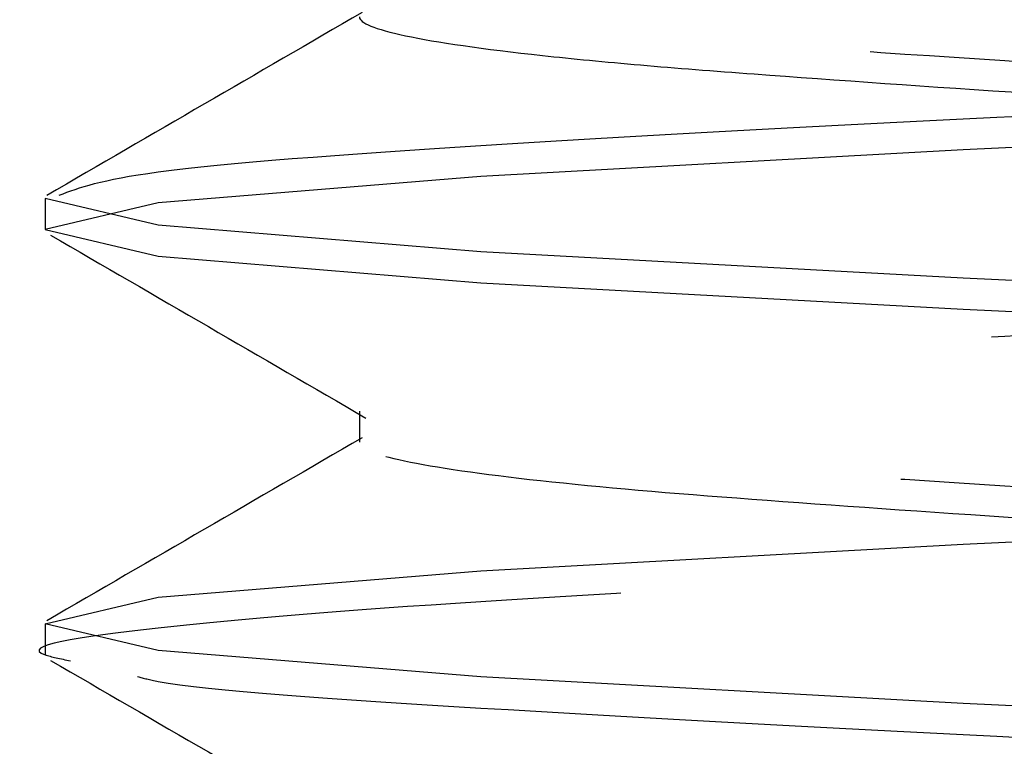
# Model space of a CAD drawing. Header units: inches. Extents: x 1907 to 2452, y -210 to -54.
# Tile 719 of 1056: x 2143.9445 to 2144.0272, y -176.4639 to -176.4029. Entities that reach past the tile are written whole.
import ezdxf

# ---------------------------------------------------------------- set-up
doc = ezdxf.new("R2010")
doc.units = ezdxf.units.IN
doc.header["$LTSCALE"] = 0.5
doc.header["$MEASUREMENT"] = 0
doc.linetypes.add('HIDDEN', pattern=[0.22499999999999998, 0.15, -0.075])
doc.layers.add('SID-M-H', color=4, linetype='HIDDEN')

msp = doc.modelspace()

# ---------------------------------------------------------------- linework, layer by layer
at = {"layer": 'SID-M-H'}
for p, q in [((2144.07159527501, -176.4115798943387), (2144.023759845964, -176.4138120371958)), ((2144.023759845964, -176.4138120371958), (2143.983206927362, -176.4160441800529)), ((2143.983206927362, -176.4160441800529), (2143.956110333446, -176.41827632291)), ((2143.94659527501, -176.4179042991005), (2143.94659527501, -176.4205084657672)), ((2143.956110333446, -176.4201364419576), (2143.94659527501, -176.4179042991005)), ((2143.94659527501, -176.4179042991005), (2143.94659527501, -176.4179042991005)), ((2143.956110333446, -176.41827632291), (2143.94659527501, -176.4205084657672)), ((2143.94659527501, -176.4205084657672), (2143.956110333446, -176.4227406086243)), ((2143.983206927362, -176.4223685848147), (2143.956110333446, -176.4201364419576)), ((2143.956110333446, -176.4227406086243), (2143.983206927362, -176.4249727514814)), ((2144.023759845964, -176.4246007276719), (2143.983206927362, -176.4223685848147)), ((2144.07159527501, -176.426832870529), (2144.023759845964, -176.4246007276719)), ((2143.983206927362, -176.4249727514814), (2144.023759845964, -176.4272048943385)), ((2144.023759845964, -176.4272048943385), (2144.07159527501, -176.4294370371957)), ((2143.973014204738, -176.4357614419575), (2143.973014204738, -176.4383656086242)), ((2144.023759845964, -176.4469221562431), (2144.07159527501, -176.444690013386)), ((2143.983206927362, -176.4491542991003), (2144.023759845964, -176.4469221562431)), ((2143.956110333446, -176.4513864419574), (2143.983206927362, -176.4491542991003)), ((2143.94659527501, -176.4536185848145), (2143.956110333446, -176.4513864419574)), ((2143.94659527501, -176.4536185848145), (2143.94659527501, -176.4562227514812)), ((2143.956110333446, -176.4558507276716), (2143.94659527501, -176.4536185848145)), ((2143.983206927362, -176.4580828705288), (2143.956110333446, -176.4558507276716)), ((2144.023759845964, -176.4603150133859), (2143.983206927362, -176.4580828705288)), ((2144.07159527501, -176.462547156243), (2144.023759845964, -176.4603150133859))]:
    msp.add_line(p, q, dxfattribs=at)
for points, knots in [([(2143.97499658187, -175.8292082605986), (2143.976194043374, -175.8297557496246), (2143.979018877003, -175.8310472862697), (2144.000392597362, -175.8330828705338), (2144.032802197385, -175.8353150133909), (2144.07161820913, -175.837547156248), (2144.110296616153, -175.8397792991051), (2144.143119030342, -175.8420114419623), (2144.165042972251, -175.8442435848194), (2144.172742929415, -175.8464757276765), (2144.165043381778, -175.8487078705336), (2144.143117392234, -175.8509400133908), (2144.110302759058, -175.8531721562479), (2144.071595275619, -175.855404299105), (2144.032887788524, -175.8576364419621), (2144.000073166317, -175.8598685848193), (2143.978147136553, -175.8621007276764), (2143.970447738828, -175.8643328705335), (2143.978147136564, -175.8665650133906), (2144.000073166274, -175.8687971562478), (2144.032887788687, -175.8710292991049), (2144.07159527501, -175.873261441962), (2144.110302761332, -175.8754935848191), (2144.143117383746, -175.8777257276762), (2144.165043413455, -175.8799578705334), (2144.172742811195, -175.8821900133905), (2144.165043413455, -175.8844221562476), (2144.143117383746, -175.8866542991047), (2144.110302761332, -175.8888864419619), (2144.07159527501, -175.891118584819), (2144.032887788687, -175.8933507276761), (2144.000073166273, -175.8955828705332), (2143.978147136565, -175.8978150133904), (2143.970447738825, -175.9000471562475), (2143.978147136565, -175.9022792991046), (2144.000073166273, -175.9045114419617), (2144.032887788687, -175.9067435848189), (2144.07159527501, -175.908975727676), (2144.110302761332, -175.9112078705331), (2144.143117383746, -175.9134400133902), (2144.165043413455, -175.9156721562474), (2144.172742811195, -175.9179042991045), (2144.165043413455, -175.9201364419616), (2144.143117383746, -175.9223685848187), (2144.110302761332, -175.9246007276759), (2144.07159527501, -175.926832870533), (2144.032887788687, -175.9290650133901), (2144.000073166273, -175.9312971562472), (2143.978147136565, -175.9335292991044), (2143.970447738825, -175.9357614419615), (2143.978147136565, -175.9379935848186), (2144.000073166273, -175.9402257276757), (2144.032887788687, -175.9424578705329), (2144.07159527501, -175.94469001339), (2144.110302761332, -175.9469221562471), (2144.143117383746, -175.9491542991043), (2144.165043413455, -175.9513864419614), (2144.172742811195, -175.9536185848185), (2144.165043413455, -175.9558507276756), (2144.143117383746, -175.9580828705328), (2144.110302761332, -175.9603150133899), (2144.07159527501, -175.962547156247), (2144.032887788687, -175.9647792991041), (2144.000073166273, -175.9670114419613), (2143.978147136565, -175.9692435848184), (2143.970447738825, -175.9714757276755), (2143.978147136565, -175.9737078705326), (2144.000073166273, -175.9759400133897), (2144.032887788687, -175.9781721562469), (2144.07159527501, -175.980404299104), (2144.110302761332, -175.9826364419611), (2144.143117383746, -175.9848685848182), (2144.165043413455, -175.9871007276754), (2144.172742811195, -175.9893328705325), (2144.165043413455, -175.9915650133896), (2144.143117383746, -175.9937971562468), (2144.110302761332, -175.9960292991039), (2144.07159527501, -175.998261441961), (2144.032887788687, -176.0004935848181), (2144.000073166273, -176.0027257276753), (2143.978147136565, -176.0049578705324), (2143.970447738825, -176.0071900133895), (2143.978147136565, -176.0094221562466), (2144.000073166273, -176.0116542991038), (2144.032887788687, -176.0138864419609), (2144.07159527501, -176.016118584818), (2144.110302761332, -176.0183507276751), (2144.143117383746, -176.0205828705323), (2144.165043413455, -176.0228150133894), (2144.172742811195, -176.0250471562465), (2144.165043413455, -176.0272792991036), (2144.143117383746, -176.0295114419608), (2144.110302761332, -176.0317435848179), (2144.07159527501, -176.033975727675), (2144.032887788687, -176.0362078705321), (2144.000073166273, -176.0384400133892), (2143.978147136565, -176.0406721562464), (2143.970447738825, -176.0429042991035), (2143.978147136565, -176.0451364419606), (2144.000073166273, -176.0473685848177), (2144.032887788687, -176.0496007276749), (2144.07159527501, -176.051832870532), (2144.110302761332, -176.0540650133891), (2144.143117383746, -176.0562971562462), (2144.165043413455, -176.0585292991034), (2144.172742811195, -176.0607614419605), (2144.165043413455, -176.0629935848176), (2144.143117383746, -176.0652257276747), (2144.110302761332, -176.0674578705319), (2144.07159527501, -176.069690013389), (2144.032887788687, -176.0719221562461), (2144.000073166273, -176.0741542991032), (2143.978147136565, -176.0763864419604), (2143.970447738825, -176.0786185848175), (2143.978147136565, -176.0808507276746), (2144.000073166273, -176.0830828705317), (2144.032887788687, -176.0853150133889), (2144.07159527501, -176.087547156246), (2144.110302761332, -176.0897792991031), (2144.143117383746, -176.0920114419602), (2144.165043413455, -176.0942435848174), (2144.172742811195, -176.0964757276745), (2144.165043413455, -176.0987078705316), (2144.143117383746, -176.1009400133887), (2144.110302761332, -176.1031721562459), (2144.07159527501, -176.105404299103), (2144.032887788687, -176.1076364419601), (2144.000073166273, -176.1098685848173), (2143.978147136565, -176.1121007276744), (2143.970447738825, -176.1143328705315), (2143.978147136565, -176.1165650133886), (2144.000073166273, -176.1187971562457), (2144.032887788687, -176.1210292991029), (2144.07159527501, -176.12326144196), (2144.110302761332, -176.1254935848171), (2144.143117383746, -176.1277257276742), (2144.165043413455, -176.1299578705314), (2144.172742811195, -176.1321900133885), (2144.165043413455, -176.1344221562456), (2144.143117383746, -176.1366542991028), (2144.110302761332, -176.1388864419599), (2144.07159527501, -176.141118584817), (2144.032887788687, -176.1433507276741), (2144.000073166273, -176.1455828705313), (2143.978147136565, -176.1478150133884), (2143.970447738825, -176.1500471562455), (2143.978147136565, -176.1522792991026), (2144.000073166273, -176.1545114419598), (2144.032887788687, -176.1567435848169), (2144.07159527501, -176.158975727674), (2144.110302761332, -176.1612078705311), (2144.143117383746, -176.1634400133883), (2144.165043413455, -176.1656721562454), (2144.172742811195, -176.1679042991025), (2144.165043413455, -176.1701364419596), (2144.143117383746, -176.1723685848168), (2144.110302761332, -176.1746007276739), (2144.07159527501, -176.176832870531), (2144.032887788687, -176.1790650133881), (2144.000073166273, -176.1812971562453), (2143.978147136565, -176.1835292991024), (2143.970447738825, -176.1857614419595), (2143.978147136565, -176.1879935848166), (2144.000073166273, -176.1902257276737), (2144.032887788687, -176.1924578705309), (2144.07159527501, -176.194690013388), (2144.110302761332, -176.1969221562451), (2144.143117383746, -176.1991542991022), (2144.165043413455, -176.2013864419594), (2144.172742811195, -176.2036185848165), (2144.165043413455, -176.2058507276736), (2144.143117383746, -176.2080828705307), (2144.110302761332, -176.2103150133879), (2144.07159527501, -176.212547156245), (2144.032887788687, -176.2147792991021), (2144.000073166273, -176.2170114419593), (2143.978147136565, -176.2192435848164), (2143.970447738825, -176.2214757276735), (2143.978147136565, -176.2237078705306), (2144.000073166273, -176.2259400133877), (2144.032887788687, -176.2281721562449), (2144.07159527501, -176.230404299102), (2144.110302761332, -176.2326364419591), (2144.143117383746, -176.2348685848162), (2144.165043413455, -176.2371007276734), (2144.172742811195, -176.2393328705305), (2144.165043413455, -176.2415650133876), (2144.143117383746, -176.2437971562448), (2144.110302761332, -176.2460292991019), (2144.07159527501, -176.248261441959), (2144.032887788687, -176.2504935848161), (2144.000073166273, -176.2527257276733), (2143.978147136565, -176.2549578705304), (2143.970447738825, -176.2571900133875), (2143.978147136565, -176.2594221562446), (2144.000073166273, -176.2616542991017), (2144.032887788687, -176.2638864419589), (2144.07159527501, -176.266118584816), (2144.110302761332, -176.2683507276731), (2144.143117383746, -176.2705828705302), (2144.165043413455, -176.2728150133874), (2144.172742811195, -176.2750471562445), (2144.165043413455, -176.2772792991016), (2144.143117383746, -176.2795114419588), (2144.110302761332, -176.2817435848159), (2144.07159527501, -176.283975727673), (2144.032887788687, -176.2862078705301), (2144.000073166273, -176.2884400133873), (2143.978147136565, -176.2906721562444), (2143.970447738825, -176.2929042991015), (2143.978147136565, -176.2951364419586), (2144.000073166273, -176.2973685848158), (2144.032887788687, -176.2996007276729), (2144.07159527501, -176.30183287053), (2144.110302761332, -176.3040650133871), (2144.143117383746, -176.3062971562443), (2144.165043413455, -176.3085292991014), (2144.172742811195, -176.3107614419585), (2144.165043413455, -176.3129935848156), (2144.143117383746, -176.3152257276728), (2144.110302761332, -176.3174578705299), (2144.07159527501, -176.319690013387), (2144.032887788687, -176.3219221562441), (2144.000073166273, -176.3241542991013), (2143.978147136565, -176.3263864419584), (2143.970447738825, -176.3286185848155), (2143.978147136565, -176.3308507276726), (2144.000073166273, -176.3330828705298), (2144.032887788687, -176.3353150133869), (2144.07159527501, -176.337547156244), (2144.110302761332, -176.3397792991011), (2144.143117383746, -176.3420114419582), (2144.165043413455, -176.3442435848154), (2144.172742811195, -176.3464757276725), (2144.165043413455, -176.3487078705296), (2144.143117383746, -176.3509400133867), (2144.110302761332, -176.3531721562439), (2144.07159527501, -176.355404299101), (2144.032887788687, -176.3576364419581), (2144.000073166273, -176.3598685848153), (2143.978147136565, -176.3621007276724), (2143.970447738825, -176.3643328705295), (2143.978147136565, -176.3665650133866), (2144.000073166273, -176.3687971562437), (2144.032887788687, -176.3710292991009), (2144.07159527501, -176.373261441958), (2144.110302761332, -176.3754935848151), (2144.143117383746, -176.3777257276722), (2144.165043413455, -176.3799578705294), (2144.172742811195, -176.3821900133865), (2144.165043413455, -176.3844221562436), (2144.143117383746, -176.3866542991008), (2144.110302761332, -176.3888864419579), (2144.07159527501, -176.391118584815), (2144.032887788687, -176.3933507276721), (2144.000073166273, -176.3955828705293), (2143.978147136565, -176.3978150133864), (2143.970447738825, -176.4000471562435), (2143.978147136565, -176.4022792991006), (2144.000073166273, -176.4045114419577), (2144.032887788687, -176.4067435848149), (2144.07159527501, -176.408975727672), (2144.110302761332, -176.4112078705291), (2144.143117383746, -176.4134400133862), (2144.165043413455, -176.4156721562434), (2144.172742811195, -176.4179042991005), (2144.165043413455, -176.4201364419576), (2144.143117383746, -176.4223685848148), (2144.110302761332, -176.4246007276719), (2144.07159527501, -176.426832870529), (2144.032887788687, -176.4290650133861), (2144.000073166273, -176.4312971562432), (2143.978147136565, -176.4335292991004), (2143.970447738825, -176.4357614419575), (2143.978147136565, -176.4379935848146), (2144.000073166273, -176.4402257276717), (2144.032887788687, -176.4424578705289), (2144.07159527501, -176.444690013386), (2144.110302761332, -176.4469221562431), (2144.143117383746, -176.4491542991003), (2144.165043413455, -176.4513864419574), (2144.172742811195, -176.4536185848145), (2144.165043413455, -176.4558507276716), (2144.143117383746, -176.4580828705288), (2144.110302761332, -176.4603150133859), (2144.07159527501, -176.462547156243), (2144.032887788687, -176.4647792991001), (2144.000073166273, -176.4670114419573), (2143.978147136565, -176.4692435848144), (2143.970447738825, -176.4714757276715), (2143.978147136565, -176.4737078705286), (2144.000073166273, -176.4759400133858), (2144.032887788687, -176.4781721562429), (2144.07159527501, -176.4804042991), (2144.110302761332, -176.4826364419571), (2144.143117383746, -176.4848685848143), (2144.165043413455, -176.4871007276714), (2144.172742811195, -176.4893328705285), (2144.165043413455, -176.4915650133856), (2144.143117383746, -176.4937971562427), (2144.110302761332, -176.4960292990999), (2144.07159527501, -176.498261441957), (2144.032887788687, -176.5004935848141), (2144.000073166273, -176.5027257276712), (2143.978147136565, -176.5049578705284), (2143.970447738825, -176.5071900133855), (2143.978147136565, -176.5094221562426), (2144.000073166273, -176.5116542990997), (2144.032887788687, -176.5138864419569), (2144.07159527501, -176.516118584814), (2144.110302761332, -176.5183507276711), (2144.143117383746, -176.5205828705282), (2144.165043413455, -176.5228150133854), (2144.172742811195, -176.5250471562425), (2144.165043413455, -176.5272792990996), (2144.143117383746, -176.5295114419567), (2144.110302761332, -176.5317435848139), (2144.07159527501, -176.533975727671), (2144.032887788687, -176.5362078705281), (2144.000073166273, -176.5384400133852), (2143.978147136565, -176.5406721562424), (2143.970447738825, -176.5429042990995), (2143.978147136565, -176.5451364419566), (2144.000073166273, -176.5473685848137), (2144.032887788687, -176.5496007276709), (2144.07159527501, -176.551832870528), (2144.110302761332, -176.5540650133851), (2144.143117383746, -176.5562971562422), (2144.165043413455, -176.5585292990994), (2144.172742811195, -176.5607614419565), (2144.165043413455, -176.5629935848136), (2144.143117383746, -176.5652257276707), (2144.110302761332, -176.5674578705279), (2144.07159527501, -176.569690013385), (2144.032887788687, -176.5719221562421), (2144.000073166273, -176.5741542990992), (2143.978147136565, -176.5763864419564), (2143.970447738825, -176.5786185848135), (2143.978147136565, -176.5808507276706), (2144.000073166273, -176.5830828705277), (2144.032887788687, -176.5853150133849), (2144.07159527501, -176.587547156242), (2144.110302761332, -176.5897792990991), (2144.143117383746, -176.5920114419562), (2144.165043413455, -176.5942435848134), (2144.172742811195, -176.5964757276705), (2144.165043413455, -176.5987078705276), (2144.143117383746, -176.6009400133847), (2144.110302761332, -176.6031721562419), (2144.07159527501, -176.605404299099), (2144.032887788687, -176.6076364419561), (2144.000073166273, -176.6098685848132), (2143.978147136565, -176.6121007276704), (2143.970447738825, -176.6143328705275), (2143.978147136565, -176.6165650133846), (2144.000073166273, -176.6187971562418), (2144.032887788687, -176.6210292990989), (2144.07159527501, -176.623261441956), (2144.110302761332, -176.6254935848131), (2144.143117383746, -176.6277257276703), (2144.165043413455, -176.6299578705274), (2144.172742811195, -176.6321900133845), (2144.165043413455, -176.6344221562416), (2144.143117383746, -176.6366542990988), (2144.110302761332, -176.6388864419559), (2144.07159527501, -176.641118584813), (2144.032887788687, -176.6433507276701), (2144.000073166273, -176.6455828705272), (2143.978147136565, -176.6478150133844), (2143.970447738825, -176.6500471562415), (2143.978147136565, -176.6522792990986), (2144.000073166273, -176.6545114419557), (2144.032887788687, -176.6567435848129), (2144.07159527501, -176.65897572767), (2144.110302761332, -176.6612078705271), (2144.143117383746, -176.6634400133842), (2144.165043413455, -176.6656721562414), (2144.172742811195, -176.6679042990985), (2144.165043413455, -176.6701364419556), (2144.143117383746, -176.6723685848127), (2144.110302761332, -176.6746007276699), (2144.07159527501, -176.676832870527), (2144.032887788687, -176.6790650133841), (2144.000073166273, -176.6812971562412), (2143.978147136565, -176.6835292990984), (2143.970447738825, -176.6857614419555), (2143.978147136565, -176.6879935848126), (2144.000073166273, -176.6902257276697), (2144.032887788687, -176.6924578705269), (2144.07159527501, -176.694690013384), (2144.110302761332, -176.6969221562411), (2144.143117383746, -176.6991542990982), (2144.165043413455, -176.7013864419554), (2144.172742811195, -176.7036185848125), (2144.165043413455, -176.7058507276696), (2144.143117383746, -176.7080828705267), (2144.110302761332, -176.7103150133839), (2144.07159527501, -176.712547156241), (2144.032887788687, -176.7147792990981), (2144.000073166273, -176.7170114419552), (2143.978147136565, -176.7192435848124), (2143.970447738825, -176.7214757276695), (2143.978147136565, -176.7237078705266), (2144.000073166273, -176.7259400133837), (2144.032887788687, -176.7281721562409), (2144.07159527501, -176.730404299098), (2144.110302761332, -176.7326364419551), (2144.143117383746, -176.7348685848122), (2144.165043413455, -176.7371007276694), (2144.172742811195, -176.7393328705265), (2144.165043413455, -176.7415650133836), (2144.143117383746, -176.7437971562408), (2144.110302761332, -176.7460292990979), (2144.07159527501, -176.748261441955), (2144.032887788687, -176.7504935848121), (2144.000073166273, -176.7527257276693), (2143.978147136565, -176.7549578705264), (2143.970447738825, -176.7571900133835), (2143.978147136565, -176.7594221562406), (2144.000073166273, -176.7616542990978), (2144.032887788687, -176.7638864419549), (2144.07159527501, -176.766118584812), (2144.110302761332, -176.7683507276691), (2144.143117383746, -176.7705828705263), (2144.165043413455, -176.7728150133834), (2144.172742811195, -176.7750471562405), (2144.165043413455, -176.7772792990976), (2144.143117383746, -176.7795114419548), (2144.110302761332, -176.7817435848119), (2144.07159527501, -176.783975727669), (2144.032887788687, -176.7862078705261), (2144.000073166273, -176.7884400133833), (2143.978147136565, -176.7906721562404), (2143.970447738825, -176.7929042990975), (2143.978147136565, -176.7951364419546), (2144.000073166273, -176.7973685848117), (2144.032887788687, -176.7996007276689), (2144.07159527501, -176.801832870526), (2144.110302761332, -176.8040650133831), (2144.143117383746, -176.8062971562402), (2144.165043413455, -176.8085292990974), (2144.172742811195, -176.8107614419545), (2144.165043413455, -176.8129935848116), (2144.143117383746, -176.8152257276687), (2144.110302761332, -176.8174578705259), (2144.07159527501, -176.819690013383), (2144.032887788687, -176.8219221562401), (2144.000073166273, -176.8241542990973), (2143.978147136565, -176.8263864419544), (2143.970447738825, -176.8286185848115), (2143.978147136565, -176.8308507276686), (2144.000073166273, -176.8330828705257), (2144.032887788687, -176.8353150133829), (2144.07159527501, -176.83754715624), (2144.110302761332, -176.8397792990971), (2144.143117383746, -176.8420114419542), (2144.165043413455, -176.8442435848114), (2144.172742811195, -176.8464757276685), (2144.165043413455, -176.8487078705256), (2144.143117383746, -176.8509400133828), (2144.110302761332, -176.8531721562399), (2144.07159527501, -176.855404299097), (2144.032887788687, -176.8576364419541), (2144.000073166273, -176.8598685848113), (2143.978147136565, -176.8621007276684), (2143.970447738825, -176.8643328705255), (2143.978147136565, -176.8665650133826), (2144.000073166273, -176.8687971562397), (2144.032887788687, -176.8710292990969), (2144.07159527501, -176.873261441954), (2144.110302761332, -176.8754935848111), (2144.143117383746, -176.8777257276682), (2144.165043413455, -176.8799578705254), (2144.172742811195, -176.8821900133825), (2144.165043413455, -176.8844221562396), (2144.143117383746, -176.8866542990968), (2144.110302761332, -176.8888864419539), (2144.07159527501, -176.891118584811), (2144.032887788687, -176.8933507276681), (2144.000073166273, -176.8955828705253), (2143.978147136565, -176.8978150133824), (2143.970447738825, -176.9000471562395), (2143.978147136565, -176.9022792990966), (2144.000073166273, -176.9045114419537), (2144.032887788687, -176.9067435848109), (2144.07159527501, -176.908975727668), (2144.110302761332, -176.9112078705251), (2144.143117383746, -176.9134400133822), (2144.165043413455, -176.9156721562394), (2144.172742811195, -176.9179042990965), (2144.165043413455, -176.9201364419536), (2144.143117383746, -176.9223685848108), (2144.110302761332, -176.9246007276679), (2144.07159527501, -176.926832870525), (2144.032887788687, -176.9290650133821), (2144.000073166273, -176.9312971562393), (2143.978147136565, -176.9335292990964), (2143.970447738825, -176.9357614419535), (2143.978147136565, -176.9379935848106), (2144.000073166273, -176.9402257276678), (2144.032887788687, -176.9424578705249), (2144.07159527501, -176.944690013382), (2144.110302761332, -176.9469221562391), (2144.143117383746, -176.9491542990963), (2144.165043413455, -176.9513864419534), (2144.172742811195, -176.9536185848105), (2144.165043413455, -176.9558507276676), (2144.143117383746, -176.9580828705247), (2144.110302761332, -176.9603150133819), (2144.07159527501, -176.962547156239), (2144.032887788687, -176.9647792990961), (2144.000073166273, -176.9670114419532), (2143.978147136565, -176.9692435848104), (2143.970447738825, -176.9714757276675), (2143.978147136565, -176.9737078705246), (2144.000073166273, -176.9759400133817), (2144.032887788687, -176.9781721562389), (2144.07159527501, -176.980404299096), (2144.110302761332, -176.9826364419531), (2144.143117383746, -176.9848685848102), (2144.165043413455, -176.9871007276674), (2144.172742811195, -176.9893328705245), (2144.165043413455, -176.9915650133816), (2144.143117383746, -176.9937971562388), (2144.110302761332, -176.9960292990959), (2144.07159527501, -176.998261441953), (2144.032887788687, -177.0004935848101), (2144.000073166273, -177.0027257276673), (2143.978147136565, -177.0049578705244), (2143.970447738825, -177.0071900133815), (2143.978147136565, -177.0094221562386), (2144.000073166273, -177.0116542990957), (2144.032887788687, -177.0138864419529), (2144.07159527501, -177.01611858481), (2144.110302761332, -177.0183507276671), (2144.143117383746, -177.0205828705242), (2144.165043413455, -177.0228150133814), (2144.172742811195, -177.0250471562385), (2144.165043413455, -177.0272792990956), (2144.143117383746, -177.0295114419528), (2144.110302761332, -177.0317435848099), (2144.07159527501, -177.033975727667), (2144.032887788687, -177.0362078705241), (2144.000073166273, -177.0384400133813), (2143.978147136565, -177.0406721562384), (2143.970447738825, -177.0429042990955), (2143.978147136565, -177.0451364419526), (2144.000073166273, -177.0473685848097), (2144.032887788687, -177.0496007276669), (2144.07159527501, -177.051832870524), (2144.110302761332, -177.0540650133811), (2144.143117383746, -177.0562971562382), (2144.165043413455, -177.0585292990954), (2144.172742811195, -177.0607614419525), (2144.165043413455, -177.0629935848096), (2144.143117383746, -177.0652257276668), (2144.110302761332, -177.0674578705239), (2144.07159527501, -177.069690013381), (2144.032887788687, -177.0719221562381), (2144.000073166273, -177.0741542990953), (2143.978147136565, -177.0763864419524), (2143.970447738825, -177.0786185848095), (2143.978147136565, -177.0808507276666), (2144.000073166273, -177.0830828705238), (2144.032887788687, -177.0853150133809), (2144.07159527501, -177.087547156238), (2144.110302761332, -177.0897792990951), (2144.143117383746, -177.0920114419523), (2144.165043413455, -177.0942435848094), (2144.172742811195, -177.0964757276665), (2144.165043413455, -177.0987078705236), (2144.143117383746, -177.1009400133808), (2144.110302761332, -177.1031721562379), (2144.07159527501, -177.105404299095), (2144.032887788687, -177.1076364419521), (2144.000073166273, -177.1098685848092), (2143.978147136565, -177.1121007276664), (2143.970447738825, -177.1143328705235), (2143.978147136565, -177.1165650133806), (2144.000073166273, -177.1187971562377), (2144.032887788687, -177.1210292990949), (2144.07159527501, -177.123261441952), (2144.110302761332, -177.1254935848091), (2144.143117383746, -177.1277257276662), (2144.165043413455, -177.1299578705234), (2144.172742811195, -177.1321900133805), (2144.165043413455, -177.1344221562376), (2144.143117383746, -177.1366542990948), (2144.110302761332, -177.1388864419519), (2144.07159527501, -177.141118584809), (2144.032887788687, -177.1433507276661), (2144.000073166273, -177.1455828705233), (2143.978147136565, -177.1478150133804), (2143.970447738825, -177.1500471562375), (2143.978147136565, -177.1522792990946), (2144.000073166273, -177.1545114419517), (2144.032887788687, -177.1567435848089), (2144.07159527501, -177.158975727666), (2144.110302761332, -177.1612078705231), (2144.143117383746, -177.1634400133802), (2144.165043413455, -177.1656721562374), (2144.172742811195, -177.1679042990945), (2144.165043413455, -177.1701364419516), (2144.143117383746, -177.1723685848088), (2144.110302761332, -177.1746007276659), (2144.07159527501, -177.176832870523), (2144.032887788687, -177.1790650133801), (2144.000073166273, -177.1812971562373), (2143.978147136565, -177.1835292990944), (2143.970447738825, -177.1857614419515), (2143.978147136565, -177.1879935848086), (2144.000073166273, -177.1902257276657), (2144.032887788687, -177.1924578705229), (2144.07159527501, -177.19469001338), (2144.110302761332, -177.1969221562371), (2144.143117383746, -177.1991542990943), (2144.165043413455, -177.2013864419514), (2144.172742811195, -177.2036185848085), (2144.165043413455, -177.2058507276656), (2144.143117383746, -177.2080828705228), (2144.110302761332, -177.2103150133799), (2144.07159527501, -177.212547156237), (2144.032887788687, -177.2147792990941), (2144.000073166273, -177.2170114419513), (2143.978147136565, -177.2192435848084), (2143.970447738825, -177.2214757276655), (2143.978147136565, -177.2237078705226), (2144.000073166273, -177.2259400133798), (2144.032887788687, -177.2281721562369), (2144.07159527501, -177.230404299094), (2144.110302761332, -177.2326364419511), (2144.143117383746, -177.2348685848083), (2144.165043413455, -177.2371007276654), (2144.172742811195, -177.2393328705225), (2144.165043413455, -177.2415650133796), (2144.143117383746, -177.2437971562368), (2144.110302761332, -177.2460292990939), (2144.07159527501, -177.248261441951), (2144.032887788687, -177.2504935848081), (2144.000073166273, -177.2527257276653), (2143.978147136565, -177.2549578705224), (2143.970447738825, -177.2571900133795), (2143.978147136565, -177.2594221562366), (2144.000073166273, -177.2616542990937), (2144.032887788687, -177.2638864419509), (2144.07159527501, -177.266118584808), (2144.110302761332, -177.2683507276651), (2144.143117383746, -177.2705828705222), (2144.165043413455, -177.2728150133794), (2144.172742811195, -177.2750471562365), (2144.165043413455, -177.2772792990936), (2144.143117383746, -177.2795114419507), (2144.110302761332, -177.2817435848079), (2144.07159527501, -177.283975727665), (2144.032887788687, -177.2862078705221), (2144.000073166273, -177.2884400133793), (2143.978147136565, -177.2906721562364), (2143.970447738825, -177.2929042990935), (2143.978147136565, -177.2951364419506), (2144.000073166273, -177.2973685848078), (2144.032887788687, -177.2996007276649), (2144.07159527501, -177.301832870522), (2144.110302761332, -177.3040650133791), (2144.143117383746, -177.3062971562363), (2144.165043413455, -177.3085292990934), (2144.172742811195, -177.3107614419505), (2144.165043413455, -177.3129935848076), (2144.143117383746, -177.3152257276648), (2144.110302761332, -177.3174578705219), (2144.07159527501, -177.319690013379), (2144.032887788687, -177.3219221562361), (2144.000073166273, -177.3241542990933), (2143.978147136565, -177.3263864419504), (2143.970447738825, -177.3286185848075), (2143.978147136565, -177.3308507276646), (2144.000073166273, -177.3330828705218), (2144.032887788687, -177.3353150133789), (2144.07159527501, -177.337547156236), (2144.110302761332, -177.3397792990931), (2144.143117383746, -177.3420114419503), (2144.165043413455, -177.3442435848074), (2144.172742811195, -177.3464757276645), (2144.165043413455, -177.3487078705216), (2144.143117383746, -177.3509400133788), (2144.110302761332, -177.3531721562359), (2144.07159527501, -177.355404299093), (2144.032887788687, -177.3576364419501), (2144.000073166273, -177.3598685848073), (2143.978147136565, -177.3621007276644), (2143.970447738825, -177.3643328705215), (2143.978147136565, -177.3665650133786), (2144.000073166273, -177.3687971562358), (2144.032887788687, -177.3710292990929), (2144.07159527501, -177.37326144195), (2144.110302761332, -177.3754935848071), (2144.143117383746, -177.3777257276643), (2144.165043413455, -177.3799578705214), (2144.172742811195, -177.3821900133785), (2144.165043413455, -177.3844221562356), (2144.143117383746, -177.3866542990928), (2144.110302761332, -177.3888864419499), (2144.07159527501, -177.391118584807), (2144.032887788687, -177.3933507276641), (2144.000073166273, -177.3955828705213), (2143.978147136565, -177.3978150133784), (2143.970447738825, -177.4000471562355), (2143.978147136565, -177.4022792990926), (2144.000073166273, -177.4045114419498), (2144.032887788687, -177.4067435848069), (2144.07159527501, -177.408975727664), (2144.110302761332, -177.4112078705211), (2144.143117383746, -177.4134400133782), (2144.165043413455, -177.4156721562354), (2144.172742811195, -177.4179042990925), (2144.165043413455, -177.4201364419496), (2144.143117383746, -177.4223685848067), (2144.110302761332, -177.4246007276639), (2144.07159527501, -177.426832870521), (2144.032887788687, -177.4290650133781), (2144.000073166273, -177.4312971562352), (2143.978147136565, -177.4335292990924), (2143.970447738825, -177.4357614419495), (2143.978147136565, -177.4379935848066), (2144.000073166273, -177.4402257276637), (2144.032887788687, -177.4424578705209), (2144.07159527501, -177.444690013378), (2144.110302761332, -177.4469221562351), (2144.143117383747, -177.4491542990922), (2144.165043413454, -177.4513864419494), (2144.172742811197, -177.4536185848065), (2144.165043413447, -177.4558507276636), (2144.143117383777, -177.4580828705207), (2144.110302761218, -177.460315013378), (2144.071595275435, -177.4625471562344), (2144.032887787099, -177.4647792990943), (2144.000073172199, -177.4670114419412), (2143.97814711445, -177.4692435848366), (2143.970447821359, -177.4714757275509), (2143.978146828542, -177.473707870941), (2144.000074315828, -177.4759400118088), (2144.032883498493, -177.4781721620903), (2144.071611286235, -177.4804042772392), (2144.110243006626, -177.482636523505), (2144.143340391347, -177.4848682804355), (2144.164211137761, -177.4871018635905), (2144.172991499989, -177.4887818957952), (2144.168837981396, -177.4897264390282), (2144.16797199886, -177.4899233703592)], [0, 0, 0, 0, 0.0009890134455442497, 0.002333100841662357, 0.003677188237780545, 0.005021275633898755, 0.006365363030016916, 0.007709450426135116, 0.009053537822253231, 0.01039762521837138, 0.01174171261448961, 0.01308580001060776, 0.01442988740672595, 0.0157739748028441, 0.01711806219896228, 0.01846214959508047, 0.01980623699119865, 0.02115032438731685, 0.02249441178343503, 0.02383849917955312, 0.0251825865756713, 0.02652667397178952, 0.02787076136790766, 0.02921484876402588, 0.03055893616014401, 0.03190302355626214, 0.03324711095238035, 0.03459119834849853, 0.03593528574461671, 0.03727937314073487, 0.03862346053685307, 0.03996754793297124, 0.04131163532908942, 0.04265572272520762, 0.04399981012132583, 0.0453438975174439, 0.04668798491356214, 0.0480320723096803, 0.04937615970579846, 0.05072024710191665, 0.05206433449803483, 0.05340842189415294, 0.05475250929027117, 0.05609659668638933, 0.05744068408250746, 0.05878477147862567, 0.0601288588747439, 0.06147294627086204, 0.06281703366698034, 0.06416112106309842, 0.06550520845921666, 0.0668492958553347, 0.06819338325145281, 0.06953747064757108, 0.07088155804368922, 0.07222564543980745, 0.0735697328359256, 0.07491382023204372, 0.07625790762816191, 0.07760199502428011, 0.07894608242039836, 0.08029016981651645, 0.08163425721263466, 0.08297834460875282, 0.084322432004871, 0.0856665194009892, 0.08701060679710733, 0.08835469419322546, 0.08969878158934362, 0.09104286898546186, 0.09238695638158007, 0.09373104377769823, 0.09507513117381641, 0.09641921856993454, 0.09776330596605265, 0.09910739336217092, 0.1004514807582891, 0.1017955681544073, 0.1031396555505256, 0.1044837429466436, 0.1058278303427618, 0.10717191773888, 0.108516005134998, 0.1098600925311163, 0.1112041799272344, 0.1125482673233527, 0.1138923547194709, 0.115236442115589, 0.1165805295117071, 0.1179246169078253, 0.1192687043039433, 0.1206127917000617, 0.1219568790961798, 0.1233009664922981, 0.1246450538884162, 0.1259891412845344, 0.1273332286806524, 0.1286773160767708, 0.130021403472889, 0.1313654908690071, 0.1327095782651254, 0.1340536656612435, 0.1353977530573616, 0.1367418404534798, 0.1380859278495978, 0.1394300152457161, 0.1407741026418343, 0.1421181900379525, 0.1434622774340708, 0.1448063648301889, 0.146150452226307, 0.1474945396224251, 0.1488386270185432, 0.1501827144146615, 0.1515268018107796, 0.1528708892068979, 0.1542149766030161, 0.1555590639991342, 0.1569031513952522, 0.1582472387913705, 0.1595913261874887, 0.1609354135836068, 0.1622795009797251, 0.1636235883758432, 0.1649676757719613, 0.1663117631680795, 0.1676558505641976, 0.1689999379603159, 0.170344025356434, 0.1716881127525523, 0.1730322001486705, 0.1743762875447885, 0.1757203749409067, 0.1770644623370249, 0.1784085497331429, 0.1797526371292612, 0.1810967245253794, 0.1824408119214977, 0.1837848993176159, 0.185128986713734, 0.186473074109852, 0.1878171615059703, 0.1891612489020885, 0.1905053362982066, 0.1918494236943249, 0.193193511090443, 0.1945375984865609, 0.1958816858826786, 0.1972257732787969, 0.1985698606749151, 0.1999139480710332, 0.2012580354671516, 0.2026021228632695, 0.203946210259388, 0.2052902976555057, 0.2066343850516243, 0.2079784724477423, 0.2093225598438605, 0.2106666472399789, 0.2120107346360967, 0.2133548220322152, 0.2146989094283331, 0.2160429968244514, 0.2173870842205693, 0.2187311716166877, 0.2200752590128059, 0.2214193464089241, 0.2227634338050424, 0.2241075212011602, 0.2254516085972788, 0.2267956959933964, 0.2281397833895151, 0.229483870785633, 0.2308279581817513, 0.2321720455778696, 0.2335161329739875, 0.2348602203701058, 0.2362043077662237, 0.2375483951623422, 0.2388924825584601, 0.2402365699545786, 0.2415806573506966, 0.2429247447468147, 0.244268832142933, 0.2456129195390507, 0.2469570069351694, 0.2483010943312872, 0.2496451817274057, 0.2509892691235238, 0.2523333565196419, 0.2536774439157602, 0.2550215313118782, 0.2563656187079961, 0.2577097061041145, 0.2590537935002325, 0.2603978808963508, 0.2617419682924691, 0.2630860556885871, 0.2644301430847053, 0.2657742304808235, 0.2671183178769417, 0.2684624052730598, 0.2698064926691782, 0.2711505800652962, 0.2724946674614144, 0.2738387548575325, 0.2751828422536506, 0.2765269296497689, 0.277871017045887, 0.2792151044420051, 0.2805591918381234, 0.2819032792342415, 0.2832473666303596, 0.284591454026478, 0.2859355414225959, 0.2872796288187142, 0.2886237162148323, 0.2899678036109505, 0.2913118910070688, 0.2926559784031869, 0.2940000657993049, 0.2953441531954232, 0.2966882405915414, 0.2980323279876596, 0.2993764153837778, 0.3007205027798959, 0.3020645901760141, 0.3034086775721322, 0.3047527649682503, 0.3060968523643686, 0.3074409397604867, 0.3087850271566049, 0.3101291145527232, 0.3114732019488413, 0.3128172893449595, 0.3141613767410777, 0.3155054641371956, 0.316849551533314, 0.318193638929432, 0.3195377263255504, 0.3208818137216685, 0.3222259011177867, 0.3235699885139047, 0.3249140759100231, 0.3262581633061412, 0.3276022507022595, 0.3289463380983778, 0.3302904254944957, 0.3316345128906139, 0.332978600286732, 0.33432268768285, 0.3356667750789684, 0.3370108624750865, 0.3383549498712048, 0.339699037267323, 0.3410431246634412, 0.3423872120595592, 0.3437312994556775, 0.3450753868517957, 0.3464194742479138, 0.3477635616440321, 0.3491076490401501, 0.3504517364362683, 0.3517958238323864, 0.3531399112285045, 0.3544839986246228, 0.355828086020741, 0.3571721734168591, 0.3585162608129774, 0.3598603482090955, 0.3612044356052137, 0.3625485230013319, 0.3638926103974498, 0.3652366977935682, 0.3665807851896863, 0.3679248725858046, 0.3692689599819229, 0.370613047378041, 0.3719571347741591, 0.3733012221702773, 0.3746453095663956, 0.3759893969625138, 0.377333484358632, 0.3786775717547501, 0.3800216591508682, 0.3813657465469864, 0.3827098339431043, 0.3840539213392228, 0.3853980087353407, 0.3867420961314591, 0.3880861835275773, 0.3894302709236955, 0.3907743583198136, 0.3921184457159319, 0.3934625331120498, 0.3948066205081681, 0.3961507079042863, 0.3974947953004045, 0.3988388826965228, 0.4001829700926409, 0.4015270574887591, 0.4028711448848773, 0.4042152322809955, 0.4055593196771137, 0.406903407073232, 0.40824749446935, 0.4095915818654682, 0.4109356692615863, 0.4122797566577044, 0.4136238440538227, 0.4149679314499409, 0.416312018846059, 0.4176561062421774, 0.4190001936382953, 0.4203442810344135, 0.4216883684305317, 0.4230324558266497, 0.4243765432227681, 0.4257206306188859, 0.4270647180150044, 0.4284088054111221, 0.4297528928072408, 0.4310969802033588, 0.4324410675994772, 0.4337851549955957, 0.4351292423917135, 0.4364733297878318, 0.4378174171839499, 0.439161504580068, 0.4405055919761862, 0.4418496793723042, 0.4431937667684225, 0.4445378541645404, 0.445881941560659, 0.4472260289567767, 0.4485701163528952, 0.4499142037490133, 0.4512582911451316, 0.45260237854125, 0.4539464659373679, 0.4552905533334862, 0.4566346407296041, 0.4579787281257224, 0.4593228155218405, 0.4606669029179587, 0.462010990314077, 0.4633550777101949, 0.4646991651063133, 0.4660432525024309, 0.4673873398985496, 0.4687314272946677, 0.470075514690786, 0.4714196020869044, 0.4727636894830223, 0.4741077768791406, 0.4754518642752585, 0.4767959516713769, 0.478140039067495, 0.4794841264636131, 0.4808282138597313, 0.4821723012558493, 0.4835163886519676, 0.4848604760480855, 0.486204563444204, 0.4875486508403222, 0.4888927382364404, 0.4902368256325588, 0.4915809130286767, 0.4929250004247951, 0.4942690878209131, 0.4956131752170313, 0.4969572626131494, 0.4983013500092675, 0.4996454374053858, 0.5009895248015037, 0.5023336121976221, 0.5036776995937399, 0.5050217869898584, 0.5063658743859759, 0.5077099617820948, 0.5090540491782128, 0.5103981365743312, 0.5117422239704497, 0.5130863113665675, 0.5144303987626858, 0.5157744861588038, 0.5171185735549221, 0.5184626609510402, 0.5198067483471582, 0.5211508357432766, 0.5224949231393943, 0.5238390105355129, 0.5251830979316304, 0.5265271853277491, 0.5278712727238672, 0.5292153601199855, 0.530559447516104, 0.5319035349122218, 0.5332476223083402, 0.534591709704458, 0.5359357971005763, 0.5372798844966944, 0.5386239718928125, 0.5399680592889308, 0.5413121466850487, 0.5426562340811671, 0.5440003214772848, 0.5453444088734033, 0.5466884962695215, 0.5480325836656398, 0.5493766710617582, 0.5507207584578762, 0.5520648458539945, 0.5534089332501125, 0.5547530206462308, 0.5560971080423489, 0.5574411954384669, 0.5587852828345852, 0.5601293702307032, 0.5614734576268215, 0.5628175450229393, 0.5641616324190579, 0.5655057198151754, 0.5668498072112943, 0.5681938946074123, 0.5695379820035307, 0.570882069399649, 0.5722261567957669, 0.5735702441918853, 0.5749143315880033, 0.5762584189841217, 0.5776025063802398, 0.5789465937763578, 0.5802906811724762, 0.581634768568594, 0.5829788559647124, 0.5843229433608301, 0.5856670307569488, 0.587011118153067, 0.5883552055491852, 0.5896992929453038, 0.5910433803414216, 0.5923874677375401, 0.5937315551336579, 0.5950756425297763, 0.5964197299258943, 0.5977638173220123, 0.5991079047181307, 0.6004519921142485, 0.601796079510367, 0.6031401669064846, 0.6044842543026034, 0.6058283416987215, 0.6071724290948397, 0.6085165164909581, 0.6098606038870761, 0.6112046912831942, 0.6125487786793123, 0.6138928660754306, 0.6152369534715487, 0.6165810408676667, 0.6179251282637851, 0.6192692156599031, 0.6206133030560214, 0.6219573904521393, 0.6233014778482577, 0.6246455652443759, 0.625989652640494, 0.6273337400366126, 0.6286778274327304, 0.6300219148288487, 0.6313660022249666, 0.632710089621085, 0.6340541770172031, 0.6353982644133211, 0.6367423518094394, 0.6380864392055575, 0.6394305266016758, 0.6407746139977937, 0.6421187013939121, 0.6434627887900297, 0.6448068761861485, 0.6461509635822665, 0.6474950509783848, 0.6488391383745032, 0.650183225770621, 0.6515273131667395, 0.6528714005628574, 0.6542154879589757, 0.6555595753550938, 0.656903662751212, 0.6582477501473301, 0.659591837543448, 0.6609359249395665, 0.6622800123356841, 0.6636240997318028, 0.6649681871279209, 0.6663122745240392, 0.6676563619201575, 0.6690004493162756, 0.6703445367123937, 0.6716886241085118, 0.6730327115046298, 0.6743767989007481, 0.6757208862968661, 0.6770649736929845, 0.6784090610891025, 0.6797531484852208, 0.6810972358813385, 0.6824413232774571, 0.6837854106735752, 0.6851294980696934, 0.6864735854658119, 0.6878176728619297, 0.6891617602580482, 0.6905058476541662, 0.6918499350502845, 0.6931940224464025, 0.6945381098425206, 0.6958821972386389, 0.6972262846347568, 0.6985703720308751, 0.6999144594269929, 0.7012585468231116, 0.7026026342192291, 0.7039467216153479, 0.7052908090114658, 0.7066348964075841, 0.7079789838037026, 0.7093230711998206, 0.7106671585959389, 0.7120112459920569, 0.713355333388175, 0.7146994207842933, 0.7160435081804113, 0.7173875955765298, 0.7187316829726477, 0.7200757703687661, 0.7214198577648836, 0.7227639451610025, 0.7241080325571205, 0.7254521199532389, 0.7267962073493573, 0.7281402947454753, 0.7294843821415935, 0.7308284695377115, 0.7321725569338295, 0.7335166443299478, 0.7348607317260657, 0.7362048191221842, 0.7375489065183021, 0.7388929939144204, 0.7402370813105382, 0.7415811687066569, 0.7429252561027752, 0.7442693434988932, 0.7456134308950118, 0.7469575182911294, 0.7483016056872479, 0.7496456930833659, 0.7509897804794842, 0.7523338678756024, 0.7536779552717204, 0.7550220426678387, 0.7563661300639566, 0.757710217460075, 0.7590543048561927, 0.7603983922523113, 0.7617424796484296, 0.7630865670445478, 0.7644306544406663, 0.7657747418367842, 0.7671188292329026, 0.7684629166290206, 0.7698070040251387, 0.7711510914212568, 0.7724951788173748, 0.7738392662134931, 0.775183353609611, 0.7765274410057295, 0.7778715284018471, 0.7792156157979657, 0.7805597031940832, 0.781903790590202, 0.7832478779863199, 0.7845919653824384, 0.7859360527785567, 0.7872801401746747, 0.7886242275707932, 0.7899683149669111, 0.7913124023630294, 0.7926564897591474, 0.7940005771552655, 0.7953446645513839, 0.7966887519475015, 0.7980328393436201, 0.7993769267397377, 0.8007210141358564, 0.8020651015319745, 0.8034091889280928, 0.8047532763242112, 0.806097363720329, 0.8074414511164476, 0.8087855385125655, 0.8101296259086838, 0.8114737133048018, 0.81281780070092, 0.8141618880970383, 0.8155059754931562, 0.8168500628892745, 0.8181941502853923, 0.8195382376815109, 0.8208823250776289, 0.8222264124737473, 0.8235704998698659, 0.8249145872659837, 0.826258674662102, 0.82760276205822, 0.8289468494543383, 0.8302909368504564, 0.8316350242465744, 0.8329791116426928, 0.8343231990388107, 0.8356672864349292, 0.8370113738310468, 0.8383554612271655, 0.8396995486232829, 0.8410436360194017, 0.8423877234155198, 0.8437318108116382, 0.8450758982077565, 0.8464199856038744, 0.8477640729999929, 0.8491081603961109, 0.850452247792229, 0.8517963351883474, 0.8531404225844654, 0.8544845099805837, 0.8558285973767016, 0.8571726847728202, 0.8585167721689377, 0.8598608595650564, 0.8612049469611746, 0.8625490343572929, 0.8638931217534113, 0.8652372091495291, 0.8665812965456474, 0.8679253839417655, 0.8692694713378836, 0.8706135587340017, 0.8719576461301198, 0.8733017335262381, 0.874645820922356, 0.8759899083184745, 0.8773339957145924, 0.8786780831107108, 0.8800221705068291, 0.8813662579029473, 0.8827103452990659, 0.8840544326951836, 0.885398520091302, 0.8867426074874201, 0.8880866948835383, 0.8894307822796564, 0.8907748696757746, 0.8921189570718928, 0.8934630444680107, 0.8948071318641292, 0.8961512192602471, 0.8974953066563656, 0.8988393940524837, 0.9001834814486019, 0.9015275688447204, 0.9028716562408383, 0.9042157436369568, 0.9055598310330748, 0.906903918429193, 0.9082480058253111, 0.9095920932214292, 0.9109361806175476, 0.9122802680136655, 0.9136243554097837, 0.9149684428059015, 0.9163125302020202, 0.9176566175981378, 0.9190007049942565, 0.9203447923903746, 0.9216888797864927, 0.9230329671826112, 0.9243770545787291, 0.9257211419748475, 0.9270652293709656, 0.9284093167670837, 0.9297534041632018, 0.9310974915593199, 0.9324415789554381, 0.9337856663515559, 0.9351297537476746, 0.936473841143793, 0.9378179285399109, 0.9391620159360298, 0.9405061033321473, 0.9418501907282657, 0.9431942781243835, 0.9445383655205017, 0.94588245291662, 0.9472265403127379, 0.9485706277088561, 0.9499147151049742, 0.9512588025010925, 0.9526028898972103, 0.9539469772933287, 0.9552910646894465, 0.9566351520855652, 0.9579792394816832, 0.9593233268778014, 0.96066741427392, 0.9620115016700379, 0.9633555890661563, 0.9646996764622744, 0.9660437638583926, 0.9673878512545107, 0.9687319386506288, 0.9700760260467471, 0.971420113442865, 0.9727642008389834, 0.9741082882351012, 0.9754523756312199, 0.9767964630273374, 0.9781405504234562, 0.9794846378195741, 0.9808287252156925, 0.9821728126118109, 0.9835169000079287, 0.984860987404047, 0.986205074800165, 0.987549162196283, 0.9888932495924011, 0.9902373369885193, 0.9915814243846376, 0.9929255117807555, 0.994269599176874, 0.9956136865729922, 0.9969577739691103, 0.9983018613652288, 0.9996459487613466, 1, 1, 1, 1]), ([(2143.947784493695, -176.4176253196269), (2143.949498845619, -176.4169742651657), (2143.953172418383, -176.4155791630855), (2143.981214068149, -176.4134400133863), (2144.022431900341, -176.4112078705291), (2144.071617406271, -176.408975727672), (2144.120670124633, -176.4067435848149), (2144.162286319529, -176.4045114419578), (2144.190086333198, -176.4022792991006), (2144.19984964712, -176.4000471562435), (2144.19008672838, -176.3978150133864), (2144.162284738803, -176.3955828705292), (2144.120676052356, -176.3933507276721), (2144.071595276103, -176.391118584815), (2144.022514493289, -176.3888864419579), (2143.980905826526, -176.3866542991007), (2143.953103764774, -176.3844221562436), (2143.943341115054, -176.3821900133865), (2143.953103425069, -176.3799578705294), (2143.980907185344, -176.3777257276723), (2144.022509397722, -176.3754935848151), (2144.071614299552, -176.373261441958), (2144.120605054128, -176.3710292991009), (2144.162549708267, -176.3687971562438), (2144.189097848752, -176.3665650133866), (2144.199808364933, -176.3649096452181), (2144.195286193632, -176.3639983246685), (2144.194456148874, -176.3638310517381)], [0, 0, 0, 0, 0.03630802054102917, 0.07780208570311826, 0.1192961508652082, 0.1607902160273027, 0.2022842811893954, 0.2437783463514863, 0.2852724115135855, 0.3267664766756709, 0.3682605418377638, 0.4097546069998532, 0.4512486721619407, 0.4927427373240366, 0.5342368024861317, 0.5757308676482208, 0.6172249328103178, 0.6587189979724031, 0.7002130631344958, 0.7417071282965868, 0.7832011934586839, 0.8246952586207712, 0.8661893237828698, 0.9076833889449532, 0.9491774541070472, 0.9906715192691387, 1, 1, 1, 1]), ([(2143.973244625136, -176.4022778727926), (2143.968827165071, -176.4048393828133), (2143.959989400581, -176.4099640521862), (2143.951156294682, -176.4150834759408), (2143.946738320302, -176.4176440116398)], [0, 0, 0, 0, 0.4998390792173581, 1, 1, 1, 1]), ([(2143.973014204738, -176.4026513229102), (2143.973014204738, -176.4031453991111), (2143.974281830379, -176.4036821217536), (2143.979475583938, -176.404783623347), (2143.983400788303, -176.405347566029), (2143.990905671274, -176.4061627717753), (2143.993671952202, -176.4064293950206), (2143.999626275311, -176.4069451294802), (2144.00278387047, -176.4071879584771), (2144.01304178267, -176.4079545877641), (2144.020904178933, -176.4085029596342), (2144.037876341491, -176.4096127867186), (2144.046973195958, -176.4101733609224), (2144.065277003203, -176.4112397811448), (2144.074326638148, -176.4117203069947), (2144.092638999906, -176.4127717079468), (2144.101814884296, -176.413328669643), (2144.119084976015, -176.414440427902), (2144.127165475, -176.4149943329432), (2144.137808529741, -176.4157745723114), (2144.141086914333, -176.4160194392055), (2144.147252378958, -176.4165256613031), (2144.150139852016, -176.416788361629), (2144.158047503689, -176.417594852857), (2144.162294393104, -176.4181571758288), (2144.168164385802, -176.4192644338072), (2144.169784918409, -176.4198085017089), (2144.170276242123, -176.4205653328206), (2144.170129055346, -176.4208113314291), (2144.169186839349, -176.4213329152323), (2144.168389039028, -176.4216018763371), (2144.165005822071, -176.4224220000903), (2144.161411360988, -176.4229863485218), (2144.151967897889, -176.4240827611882), (2144.146184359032, -176.4246014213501), (2144.133038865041, -176.425603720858), (2144.125408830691, -176.4261454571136), (2144.10876909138, -176.4272510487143), (2144.099771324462, -176.4278140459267), (2144.086078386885, -176.4286236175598), (2144.08148297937, -176.4288876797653), (2144.072367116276, -176.4293971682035), (2144.06785926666, -176.4296404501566), (2144.05414657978, -176.4304163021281), (2144.044911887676, -176.4309684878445), (2144.027379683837, -176.4320798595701), (2144.019096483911, -176.4326381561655), (2144.004412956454, -176.433694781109), (2143.998054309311, -176.4341744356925), (2143.987001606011, -176.4352360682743), (2143.982443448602, -176.4357955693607), (2143.975906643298, -176.4369062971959), (2143.973932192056, -176.4374566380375), (2143.972940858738, -176.4382279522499), (2143.97292753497, -176.4384705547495), (2143.97353251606, -176.4389832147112), (2143.974157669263, -176.4392485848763), (2143.977026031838, -176.440061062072), (2143.980282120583, -176.4406245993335), (2143.989138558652, -176.4417282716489), (2143.994729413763, -176.4422675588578), (2144.007387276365, -176.443262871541), (2144.014744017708, -176.4437901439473), (2144.031018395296, -176.4448892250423), (2144.039897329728, -176.4454534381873), (2144.053526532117, -176.446271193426), (2144.058119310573, -176.4465390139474), (2144.067264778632, -176.4470577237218), (2144.071776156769, -176.4473016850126), (2144.085439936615, -176.4480634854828), (2144.094713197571, -176.4486097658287), (2144.112470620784, -176.4497184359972), (2144.120940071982, -176.4502799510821), (2144.136093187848, -176.4513509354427), (2144.142686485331, -176.4518332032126), (2144.154218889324, -176.4528791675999), (2144.159076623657, -176.4534346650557), (2144.162672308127, -176.453990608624)], [0, 0, 0, 0, 0.03124999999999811, 0.03124999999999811, 0.06249999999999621, 0.06249999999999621, 0.07812499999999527, 0.07812499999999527, 0.09374999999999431, 0.09374999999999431, 0.1249999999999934, 0.1249999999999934, 0.1562499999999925, 0.1562499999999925, 0.1874999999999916, 0.1874999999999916, 0.2187499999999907, 0.2187499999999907, 0.2499999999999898, 0.2499999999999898, 0.2656249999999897, 0.2656249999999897, 0.2812499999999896, 0.2812499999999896, 0.31249999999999, 0.31249999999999, 0.3437499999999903, 0.3437499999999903, 0.3593749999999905, 0.3593749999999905, 0.3749999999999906, 0.3749999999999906, 0.4062499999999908, 0.4062499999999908, 0.4374999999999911, 0.4374999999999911, 0.4687499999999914, 0.4687499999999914, 0.4999999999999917, 0.4999999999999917, 0.5156249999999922, 0.5156249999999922, 0.5312499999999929, 0.5312499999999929, 0.562499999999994, 0.562499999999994, 0.5937499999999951, 0.5937499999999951, 0.6249999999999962, 0.6249999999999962, 0.6562499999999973, 0.6562499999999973, 0.6874999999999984, 0.6874999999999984, 0.7031249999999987, 0.7031249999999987, 0.718749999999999, 0.718749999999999, 0.749999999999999, 0.749999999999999, 0.7812499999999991, 0.7812499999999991, 0.8124999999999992, 0.8124999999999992, 0.8437499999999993, 0.8437499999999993, 0.8593749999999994, 0.8593749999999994, 0.8749999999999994, 0.8749999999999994, 0.9062499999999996, 0.9062499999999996, 0.9374999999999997, 0.9374999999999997, 0.9687499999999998, 0.9687499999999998, 1, 1, 1, 1]), ([(2143.947059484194, -176.4209807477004), (2143.951479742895, -176.4235405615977), (2143.960317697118, -176.4286587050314), (2143.969149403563, -176.4337815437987), (2143.973563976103, -176.436342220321)], [0, 0, 0, 0, 0.500145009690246, 1, 1, 1, 1]), ([(2143.973244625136, -176.4379921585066), (2143.968827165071, -176.4405536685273), (2143.959989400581, -176.4456783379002), (2143.951156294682, -176.4507977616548), (2143.946738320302, -176.4533582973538)], [0, 0, 0, 0, 0.4998390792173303, 1, 1, 1, 1]), ([(2144.194465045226, -176.4388653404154), (2144.192888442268, -176.4394428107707), (2144.18928044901, -176.440764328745), (2144.161908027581, -176.4428298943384), (2144.120781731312, -176.4450620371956), (2144.071549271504, -176.4472941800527), (2144.022592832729, -176.4495263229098), (2143.980638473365, -176.4517584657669), (2143.954094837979, -176.453990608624), (2143.943382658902, -176.4556452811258), (2143.947899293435, -176.4565559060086), (2143.948725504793, -176.4567224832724)], [0, 0, 0, 0, 0.09701501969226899, 0.2220150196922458, 0.3470150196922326, 0.4720150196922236, 0.5970150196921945, 0.7220150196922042, 0.8470150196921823, 0.9720150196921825, 1, 1, 1, 1]), ([(2144.168164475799, -176.4556243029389), (2144.168961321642, -176.4558237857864), (2144.172730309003, -176.4567673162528), (2144.164319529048, -176.4584548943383), (2144.143311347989, -176.4606870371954), (2144.11025078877, -176.4629191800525), (2144.071609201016, -176.4651513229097), (2144.032884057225, -176.4673834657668), (2144.000074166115, -176.4696156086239), (2143.978146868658, -176.471847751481), (2143.97044781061, -176.4740798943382), (2143.97814711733, -176.4763120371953), (2144.000073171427, -176.4785441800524), (2144.032887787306, -176.4807763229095), (2144.07159527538, -176.4830084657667), (2144.110302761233, -176.4852406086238), (2144.143117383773, -176.4874727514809), (2144.165043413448, -176.489704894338), (2144.172742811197, -176.4919370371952), (2144.165043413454, -176.4941691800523), (2144.143117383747, -176.4964013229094), (2144.110302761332, -176.4986334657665), (2144.07159527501, -176.5008656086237), (2144.032887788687, -176.5030977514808), (2144.000073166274, -176.5053298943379), (2143.978147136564, -176.507562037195), (2143.970447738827, -176.5097941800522), (2143.978147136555, -176.5120263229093), (2144.000073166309, -176.5142584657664), (2144.032887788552, -176.5164906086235), (2144.071595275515, -176.5187227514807), (2144.110302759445, -176.5209548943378), (2144.143117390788, -176.5231870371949), (2144.165043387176, -176.525419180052), (2144.172742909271, -176.5276513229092), (2144.165043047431, -176.5298834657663), (2144.143118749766, -176.5321156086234), (2144.110297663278, -176.5343477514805), (2144.071614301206, -176.5365798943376), (2144.032816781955, -176.5388120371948), (2144.000338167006, -176.5410441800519), (2143.978451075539, -176.5431518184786), (2143.975576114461, -176.5445154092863), (2143.97426988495, -176.5451349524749)], [0, 0, 0, 0, 0.006685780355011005, 0.03162295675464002, 0.05656013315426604, 0.08149730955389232, 0.1064344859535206, 0.1313716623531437, 0.1563088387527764, 0.181246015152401, 0.2061831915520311, 0.2311203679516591, 0.2560575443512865, 0.2809947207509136, 0.3059318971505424, 0.3308690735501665, 0.3558062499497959, 0.3807434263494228, 0.4056806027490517, 0.4306177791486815, 0.4555549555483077, 0.4804921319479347, 0.5054293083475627, 0.5303664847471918, 0.555303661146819, 0.5802408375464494, 0.6051780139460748, 0.6301151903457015, 0.6550523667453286, 0.6799895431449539, 0.7049267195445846, 0.7298638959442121, 0.7548010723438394, 0.7797382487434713, 0.8046754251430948, 0.8296126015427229, 0.8545497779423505, 0.8794869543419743, 0.9044241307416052, 0.9293613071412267, 0.9542984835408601, 0.9792356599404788, 0.9999999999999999, 0.9999999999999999, 0.9999999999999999, 0.9999999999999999]), ([(2143.947059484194, -176.4566950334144), (2143.951479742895, -176.4592548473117), (2143.960317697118, -176.4643729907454), (2143.969149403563, -176.4694958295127), (2143.973563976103, -176.472056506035)], [0, 0, 0, 0, 0.5001450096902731, 1, 1, 1, 1]), ([(2143.954372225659, -176.4580471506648), (2143.954874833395, -176.4581830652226), (2143.958128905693, -176.4590630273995), (2143.981949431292, -176.4606870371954), (2144.022234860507, -176.4629191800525), (2144.071670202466, -176.4651513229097), (2144.120655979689, -176.4673834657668), (2144.16229010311, -176.4696156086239), (2144.190085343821, -176.471847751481), (2144.199849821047, -176.4740798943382), (2144.190087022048, -176.4763120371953), (2144.162283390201, -176.4785441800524), (2144.120681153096, -176.4807763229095), (2144.071576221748, -176.4830084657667), (2144.022585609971, -176.4852406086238), (2143.980640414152, -176.4874727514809), (2143.95409429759, -176.489704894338), (2143.943382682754, -176.4913595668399), (2143.947899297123, -176.4922701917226), (2143.948725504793, -176.4924367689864)], [0, 0, 0, 0, 0.01185659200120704, 0.07676405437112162, 0.1416715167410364, 0.206578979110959, 0.2714864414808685, 0.336393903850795, 0.4013013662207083, 0.4662088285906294, 0.5311162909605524, 0.5960237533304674, 0.6609312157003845, 0.7258386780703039, 0.7907461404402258, 0.8556536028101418, 0.9205610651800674, 0.9854685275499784, 0.9999999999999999, 0.9999999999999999, 0.9999999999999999, 0.9999999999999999])]:
    msp.add_open_spline(points, degree=3, knots=knots, dxfattribs=at)

doc.saveas('drawing.dxf')
